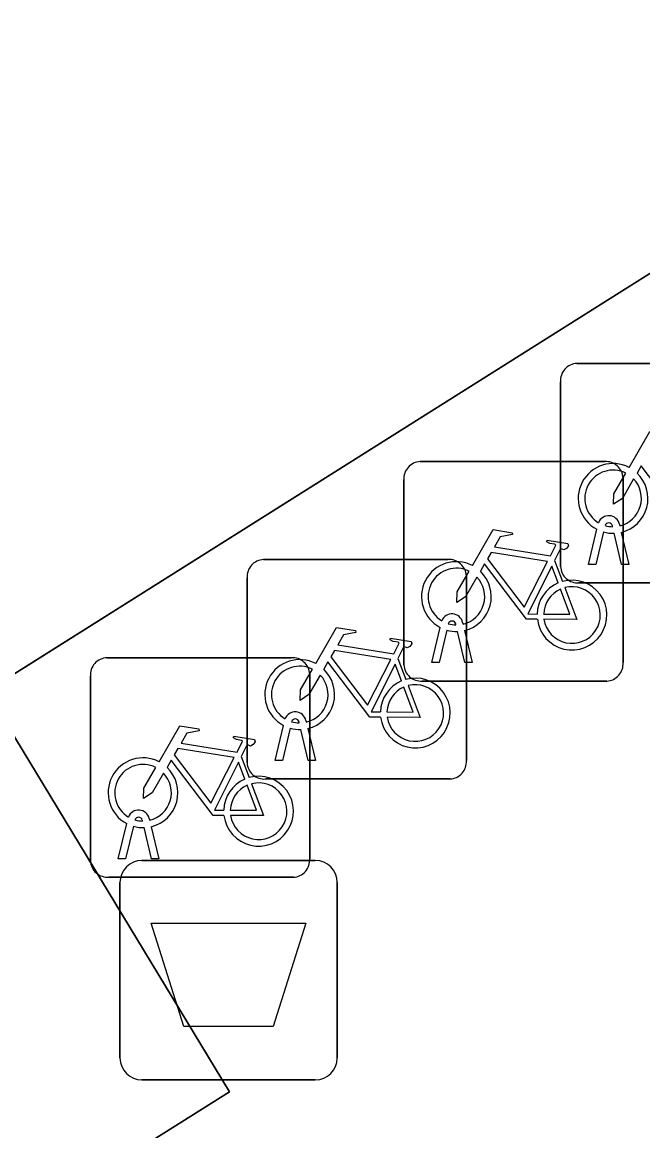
# Model space of a CAD drawing. Extents: x 159279 to 160377, y 384531 to 385888.
# Drawn here: x 160157.55 to 160160.37, y 384943.23 to 384948.28 of the extents above; entities that cross this region are included whole.
import ezdxf

# ---------------------------------------------------------------- set-up
doc = ezdxf.new("R2010")
doc.units = 0
for name, color, linetype in [('IMGEO_Afvalbak', 7, 'Continuous'), ('IMGEO_Fietsenrek', 7, 'Continuous'), ('IMGEO_Pand', 7, 'Continuous'), ('IMGEO_Voetpad_open', 7, 'Continuous')]:
    doc.layers.add(name, color=color, linetype=linetype)

msp = doc.modelspace()

# ---------------------------------------------------------------- linework, layer by layer
at = {"layer": 'IMGEO_Afvalbak'}
for p, q in [((160158.0911, 384944.4655), (160158.8809, 384944.4655)), ((160158.8809, 384944.4655), (160158.0911, 384944.4655)), ((160157.9911, 384943.5665), (160157.9911, 384944.3655)), ((160157.9911, 384944.3655), (160157.9911, 384943.5665)), ((160158.9809, 384944.3655), (160158.9809, 384943.5665)), ((160158.9809, 384943.5665), (160158.9809, 384944.3655)), ((160158.8809, 384943.4665), (160158.0911, 384943.4665)), ((160158.0911, 384943.4665), (160158.8809, 384943.4665))]:
    msp.add_line(p, q, dxfattribs=at)
msp.add_lwpolyline([(160158.1338, 384944.1804), (160158.8382, 384944.1804), (160158.6894, 384943.7095), (160158.2826, 384943.7095), (160158.1338, 384944.1804)], dxfattribs=at)
for centre, start, end in [((160158.0911, 384944.3655), 90, 180), ((160158.0911, 384944.3655), 90, 180), ((160158.8809, 384944.3655), 0, 90), ((160158.8809, 384944.3655), 360, 90), ((160158.0911, 384943.5665), 180, 270), ((160158.0911, 384943.5665), 180, 270), ((160158.8809, 384943.5665), 270, 0), ((160158.8809, 384943.5665), 270, 0)]:
    msp.add_arc(centre, 0.1, start, end, dxfattribs=at)
at = {"layer": 'IMGEO_Fietsenrek'}
for p, q in [((160160.0729, 384946.7285), (160160.9138, 384946.7285)), ((160160.9138, 384946.7285), (160160.0729, 384946.7285)), ((160159.9985, 384945.8039), (160159.9985, 384946.6448)), ((160159.9985, 384946.6448), (160159.9985, 384945.8039)), ((160159.3589, 384946.2815), (160160.1998, 384946.2815)), ((160160.1998, 384946.2815), (160159.3589, 384946.2815)), ((160159.2845, 384945.3569), (160159.2845, 384946.1978)), ((160159.2845, 384946.1978), (160159.2845, 384945.3569)), ((160160.2835, 384946.2071), (160160.2835, 384945.3662)), ((160160.2835, 384945.3662), (160160.2835, 384946.2071)), ((160160.1255, 384945.8133), (160160.1638, 384945.9733)), ((160160.2359, 384945.9849), (160160.2349, 384945.9892)), ((160160.2666, 384945.9964), (160160.2684, 384945.9885)), ((160160.1942, 384945.9611), (160160.1589, 384945.8133)), ((160160.277, 384945.8133), (160160.2431, 384945.955)), ((160160.2754, 384945.9593), (160160.3104, 384945.8133)), ((160158.6449, 384945.8355), (160159.4858, 384945.8355)), ((160159.4858, 384945.8355), (160158.6449, 384945.8355)), ((160159.9712, 384945.8312), (160160.0075, 384945.736)), ((160160.1589, 384945.8133), (160160.1255, 384945.8133)), ((160160.3104, 384945.8133), (160160.277, 384945.8133)), ((160159.5695, 384945.7611), (160159.5695, 384944.9202)), ((160159.5695, 384944.9202), (160159.5695, 384945.7611)), ((160158.5705, 384944.9109), (160158.5705, 384945.7518)), ((160158.5705, 384945.7518), (160158.5705, 384944.9109)), ((160160.9231, 384945.7295), (160160.0822, 384945.7295)), ((160160.0822, 384945.7295), (160160.9231, 384945.7295)), ((160159.4115, 384945.3663), (160159.4498, 384945.5263)), ((160159.4802, 384945.5141), (160159.4449, 384945.3663)), ((160159.5219, 384945.5379), (160159.5209, 384945.5422)), ((160159.563, 384945.3663), (160159.5291, 384945.508)), ((160159.5526, 384945.5494), (160159.5544, 384945.5415)), ((160159.5614, 384945.5123), (160159.5964, 384945.3663)), ((160157.9309, 384945.3885), (160158.7718, 384945.3885)), ((160158.7718, 384945.3885), (160157.9309, 384945.3885)), ((160159.2572, 384945.3852), (160159.2935, 384945.29)), ((160159.4449, 384945.3663), (160159.4115, 384945.3663)), ((160159.5964, 384945.3663), (160159.563, 384945.3663)), ((160158.8555, 384945.3141), (160158.8555, 384944.4732)), ((160158.8555, 384944.4732), (160158.8555, 384945.3141)), ((160157.8565, 384944.4639), (160157.8565, 384945.3048)), ((160157.8565, 384945.3048), (160157.8565, 384944.4639)), ((160160.2091, 384945.2825), (160159.3682, 384945.2825)), ((160159.3682, 384945.2825), (160160.2091, 384945.2825)), ((160158.6975, 384944.9203), (160158.7358, 384945.0803)), ((160158.7662, 384945.0681), (160158.7309, 384944.9203)), ((160158.8079, 384945.0919), (160158.8069, 384945.0962)), ((160158.849, 384944.9203), (160158.8151, 384945.062)), ((160158.8386, 384945.1034), (160158.8404, 384945.0955)), ((160158.8474, 384945.0663), (160158.8824, 384944.9203)), ((160158.5432, 384944.9382), (160158.5795, 384944.843)), ((160158.7309, 384944.9203), (160158.6975, 384944.9203)), ((160158.8824, 384944.9203), (160158.849, 384944.9203)), ((160159.4951, 384944.8365), (160158.6542, 384944.8365)), ((160158.6542, 384944.8365), (160159.4951, 384944.8365)), ((160158.0939, 384944.6449), (160158.0929, 384944.6492)), ((160158.1246, 384944.6564), (160158.1264, 384944.6485)), ((160157.9835, 384944.4733), (160158.0218, 384944.6333)), ((160158.0522, 384944.6211), (160158.0169, 384944.4733)), ((160158.135, 384944.4733), (160158.1011, 384944.615)), ((160158.1334, 384944.6193), (160158.1684, 384944.4733)), ((160158.0169, 384944.4733), (160157.9835, 384944.4733)), ((160158.1684, 384944.4733), (160158.135, 384944.4733)), ((160158.7811, 384944.3895), (160157.9402, 384944.3895)), ((160157.9402, 384944.3895), (160158.7811, 384944.3895))]:
    msp.add_line(p, q, dxfattribs=at)
for points in [[(160160.3111, 384946.2552), (160160.4058, 384946.4187), (160160.492, 384946.4049), (160160.4937, 384946.3962), (160160.4376, 384946.3853), (160160.4114, 384946.34), (160160.6666, 384946.2992)], [(160160.3318, 384946.2027), (160160.2802, 384946.1135), (160160.2403, 384946.0875), (160160.2415, 384946.135), (160160.296, 384946.2292)], [(160160.6068, 384946.0105), (160160.5571, 384946.0106), (160160.3664, 384946.2623), (160160.3474, 384946.2295)], [(160159.5971, 384945.8082), (160159.6918, 384945.9717), (160159.778, 384945.9579), (160159.7797, 384945.9492), (160159.7236, 384945.9383), (160159.6974, 384945.893), (160159.9526, 384945.8522)], [(160159.9526, 384945.8522), (160159.9776, 384945.901), (160159.9725, 384945.905), (160159.9493, 384945.9087), (160159.9366, 384945.9162), (160159.9356, 384945.9193), (160159.9378, 384945.9239), (160160.0326, 384945.9088), (160160.0349, 384945.8985), (160160.0255, 384945.8861), (160160.0131, 384945.8797), (160159.9986, 384945.8859), (160159.9712, 384945.8312)], [(160159.9397, 384945.827), (160159.6829, 384945.868), (160159.6662, 384945.8392), (160159.8332, 384945.6189), (160159.9397, 384945.827)], [(160159.8928, 384945.5635), (160159.8431, 384945.5636), (160159.6524, 384945.8153), (160159.6334, 384945.7825)], [(160159.6178, 384945.7557), (160159.5662, 384945.6665), (160159.5263, 384945.6405), (160159.5275, 384945.688), (160159.582, 384945.7822)], [(160159.9877, 384945.729), (160159.9584, 384945.8058), (160159.849, 384945.5877), (160159.8917, 384945.5876)], [(160159.9217, 384945.5875), (160160.0416, 384945.5873), (160159.9984, 384945.7009)], [(160160.0182, 384945.7078), (160160.0732, 384945.5632), (160159.9231, 384945.5635)], [(160158.8831, 384945.3622), (160158.9778, 384945.5257), (160159.064, 384945.5119), (160159.0657, 384945.5032), (160159.0096, 384945.4923), (160158.9834, 384945.447), (160159.2386, 384945.4062)], [(160159.2386, 384945.4062), (160159.2636, 384945.455), (160159.2585, 384945.459), (160159.2353, 384945.4627), (160159.2226, 384945.4702), (160159.2216, 384945.4733), (160159.2238, 384945.4779), (160159.3186, 384945.4628), (160159.3209, 384945.4525), (160159.3115, 384945.4401), (160159.2991, 384945.4337), (160159.2846, 384945.4399), (160159.2572, 384945.3852)], [(160159.2257, 384945.381), (160158.9689, 384945.422), (160158.9522, 384945.3932), (160159.1192, 384945.1729), (160159.2257, 384945.381)], [(160159.1788, 384945.1175), (160159.1291, 384945.1176), (160158.9384, 384945.3693), (160158.9194, 384945.3365)], [(160159.2737, 384945.283), (160159.2444, 384945.3598), (160159.135, 384945.1417), (160159.1777, 384945.1416)], [(160158.9038, 384945.3097), (160158.8522, 384945.2205), (160158.8123, 384945.1945), (160158.8135, 384945.242), (160158.868, 384945.3362)], [(160159.2077, 384945.1415), (160159.3276, 384945.1413), (160159.2844, 384945.2549)], [(160159.3042, 384945.2618), (160159.3592, 384945.1172), (160159.2091, 384945.1175)], [(160158.1691, 384944.9152), (160158.2638, 384945.0787), (160158.35, 384945.0649), (160158.3517, 384945.0562), (160158.2956, 384945.0453), (160158.2694, 384945), (160158.5246, 384944.9592)], [(160158.5246, 384944.9592), (160158.5496, 384945.008), (160158.5445, 384945.012), (160158.5213, 384945.0157), (160158.5086, 384945.0232), (160158.5076, 384945.0263), (160158.5098, 384945.0309), (160158.6046, 384945.0158), (160158.6069, 384945.0055), (160158.5975, 384944.9931), (160158.5851, 384944.9867), (160158.5706, 384944.9929), (160158.5432, 384944.9382)], [(160158.5117, 384944.934), (160158.2549, 384944.975), (160158.2382, 384944.9462), (160158.4052, 384944.7259), (160158.5117, 384944.934)], [(160158.4648, 384944.6705), (160158.4151, 384944.6706), (160158.2244, 384944.9223), (160158.2054, 384944.8895)], [(160158.5597, 384944.836), (160158.5304, 384944.9128), (160158.421, 384944.6947), (160158.4637, 384944.6946)], [(160158.1898, 384944.8627), (160158.1382, 384944.7735), (160158.0983, 384944.7475), (160158.0995, 384944.795), (160158.154, 384944.8892)], [(160158.4937, 384944.6945), (160158.6136, 384944.6943), (160158.5704, 384944.8079)], [(160158.5902, 384944.8148), (160158.6452, 384944.6702), (160158.4951, 384944.6705)]]:
    msp.add_lwpolyline(points, dxfattribs=at)
for centre, radius, start, end in [((160160.0762, 384946.6506), 0.0779, 92.4484, 184.2845), ((160160.0762, 384946.6506), 0.0779, 92.4484, 184.2845), ((160159.3622, 384946.2036), 0.0779, 92.4484, 184.2845), ((160159.3622, 384946.2036), 0.0779, 92.4484, 184.2845), ((160160.2381, 384946.1139), 0.159, 62.6766, 242.1369), ((160160.2056, 384946.2038), 0.0779, 2.4484, 94.2845), ((160160.2056, 384946.2038), 0.0779, 2.4484, 94.2845), ((160160.2381, 384946.1139), 0.129, 63.3192, 238.903), ((160160.2381, 384946.1139), 0.159, 283.5766, 46.6042), ((160160.2381, 384946.1139), 0.129, 283.6043, 43.4302), ((160160.2179, 384945.9853), 0.0499, 12.8025, 158.6934), ((160160.2179, 384945.9853), 0.0174, 12.8025, 163.4502), ((160160.2381, 384946.1139), 0.129, 253.415, 269.0204), ((160160.2381, 384946.1139), 0.159, 253.9967, 271.7867), ((160158.6482, 384945.7576), 0.0779, 92.4484, 184.2845), ((160158.6482, 384945.7576), 0.0779, 92.4484, 184.2845), ((160159.5241, 384945.6669), 0.159, 62.6766, 242.1369), ((160159.4916, 384945.7578), 0.0779, 2.4484, 94.2845), ((160159.4916, 384945.7578), 0.0779, 2.4484, 94.2845), ((160159.5241, 384945.6669), 0.129, 63.3192, 238.903), ((160159.5241, 384945.6669), 0.159, 283.5766, 46.6042), ((160160.0764, 384945.8072), 0.0779, 182.4484, 274.2845), ((160160.0764, 384945.8072), 0.0779, 182.4484, 274.2845), ((160159.5241, 384945.6669), 0.129, 283.6043, 43.4302), ((160160.0507, 384945.5829), 0.159, 113.3408, 178.3217), ((160160.0507, 384945.5829), 0.159, 187.0065, 105.7708), ((160160.0507, 384945.5829), 0.129, 188.6715, 104.5883), ((160160.0507, 384945.5829), 0.129, 113.923, 177.9556), ((160159.5039, 384945.5383), 0.0499, 12.8025, 158.6934), ((160159.5241, 384945.6669), 0.159, 253.9967, 271.7867), ((160159.5039, 384945.5383), 0.0174, 12.8025, 163.4502), ((160159.5241, 384945.6669), 0.129, 253.415, 269.0204), ((160157.9342, 384945.3106), 0.0779, 92.4484, 184.2845), ((160157.9342, 384945.3106), 0.0779, 92.4484, 184.2845), ((160158.8101, 384945.2209), 0.159, 62.6766, 242.1369), ((160158.7776, 384945.3108), 0.0779, 2.4484, 94.2845), ((160158.7776, 384945.3108), 0.0779, 2.4484, 94.2845), ((160159.3624, 384945.3602), 0.0779, 182.4484, 274.2845), ((160159.3624, 384945.3602), 0.0779, 182.4484, 274.2845), ((160160.2058, 384945.3604), 0.0779, 272.4484, 4.2845), ((160160.2058, 384945.3604), 0.0779, 272.4484, 4.2845), ((160158.8101, 384945.2209), 0.129, 63.3192, 238.903), ((160158.8101, 384945.2209), 0.129, 283.6043, 43.4302), ((160158.8101, 384945.2209), 0.159, 283.5766, 46.6042), ((160159.3367, 384945.1369), 0.159, 113.3408, 178.3217), ((160159.3367, 384945.1369), 0.159, 187.0065, 105.7708), ((160159.3367, 384945.1369), 0.129, 113.923, 177.9556), ((160159.3367, 384945.1369), 0.129, 188.6715, 104.5883), ((160158.7899, 384945.0923), 0.0499, 12.8025, 158.6934), ((160158.7899, 384945.0923), 0.0174, 12.8025, 163.4502), ((160158.8101, 384945.2209), 0.159, 253.9967, 271.7867), ((160158.8101, 384945.2209), 0.129, 253.415, 269.0204), ((160158.0961, 384944.7739), 0.159, 62.6766, 242.1369), ((160158.0961, 384944.7739), 0.129, 63.3192, 238.903), ((160158.6484, 384944.9142), 0.0779, 182.4484, 274.2845), ((160158.6484, 384944.9142), 0.0779, 182.4484, 274.2845), ((160159.4918, 384944.9144), 0.0779, 272.4484, 4.2845), ((160159.4918, 384944.9144), 0.0779, 272.4484, 4.2845), ((160158.0961, 384944.7739), 0.129, 283.6043, 43.4302), ((160158.0961, 384944.7739), 0.159, 283.5766, 46.6042), ((160158.6227, 384944.6899), 0.159, 113.3408, 178.3217), ((160158.6227, 384944.6899), 0.159, 187.0065, 105.7708), ((160158.6227, 384944.6899), 0.129, 113.923, 177.9556), ((160158.6227, 384944.6899), 0.129, 188.6715, 104.5883), ((160158.0759, 384944.6453), 0.0499, 12.8025, 158.6934), ((160158.0759, 384944.6453), 0.0174, 12.8025, 163.4502), ((160158.0961, 384944.7739), 0.129, 253.415, 269.0204), ((160158.0961, 384944.7739), 0.159, 253.9967, 271.7867), ((160157.9344, 384944.4672), 0.0779, 182.4484, 274.2845), ((160157.9344, 384944.4672), 0.0779, 182.4484, 274.2845), ((160158.7778, 384944.4674), 0.0779, 272.4484, 4.2845), ((160158.7778, 384944.4674), 0.0779, 272.4484, 4.2845)]:
    msp.add_arc(centre, radius, start, end, dxfattribs=at)
at = {"layer": 'IMGEO_Pand'}
msp.add_lwpolyline([(160207.073, 384976.509), (160184.472, 385012.451), (160172.655, 385004.957), (160171.911, 385004.485), (160183.387, 384986.245), (160155.821, 384968.894), (160138.895, 384979.678), (160132.516, 384969.665), (160128.468, 384963.312), (160128.225, 384962.93), (160128.151, 384962.81), (160136.468, 384957.522), (160140.797, 384954.771), (160156.585, 384944.734), (160157.383, 384945.236), (160175.252, 384956.483)], close=True, dxfattribs=at)
at = {"layer": 'IMGEO_Voetpad_open'}
for points in [[(160183.598, 384951.036), (160175.252, 384956.483), (160157.383, 384945.236), (160158.49, 384943.412), (160149.358, 384937.672), (160149.505, 384937.426), (160142.654, 384933.08), (160135.554, 384929.394), (160134.763, 384928.175), (160135.001, 384928.016), (160137.74, 384926.188), (160138.507, 384927.394), (160148.03, 384921.196), (160147.234, 384919.973), (160157.962, 384912.865), (160159.135, 384914.643), (160160.26, 384916.396), (160172.182, 384934.516), (160166.779, 384938.078), (160169.644, 384942.477), (160171.591, 384941.214), (160174.239, 384945.221), (160176.198, 384943.978)], [(160149.358, 384937.672), (160158.49, 384943.412), (160157.383, 384945.236), (160156.585, 384944.734), (160140.797, 384954.771)]]:
    msp.add_lwpolyline(points, dxfattribs=at)

doc.saveas('drawing.dxf')
